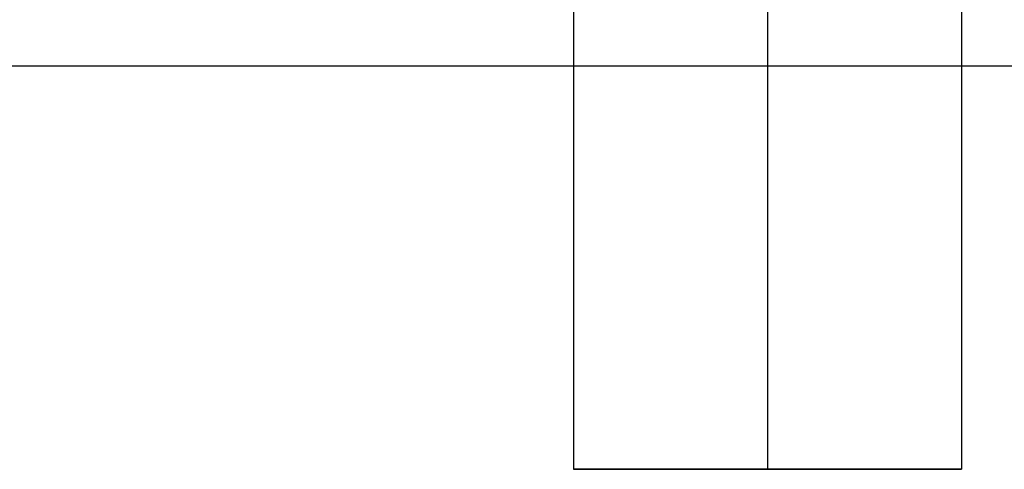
# Model space of a CAD drawing. Header units: millimetres. Extents: x -646 to 654, y -203 to 198.
# Tile 424 of 656: x -470.01 to -457.33, y 89.34 to 95.13. Entities that reach past the tile are written whole.
import ezdxf

# ---------------------------------------------------------------- set-up
doc = ezdxf.new("R2010")
doc.units = ezdxf.units.MM
doc.layers.add('Default', color=7, linetype='Continuous', true_color=0x000000)

msp = doc.modelspace()

# ---------------------------------------------------------------- linework, layer by layer
at = {"layer": 'Default'}
for p, q in [((-462.884, 89.34, 881.322), (-457.884, 89.34, 881.322)), ((-460.384, 89.34, 878.822), (-460.384, 89.34, 883.822))]:
    msp.add_line(p, q, dxfattribs=at)
for points in [[(-462.884, 134.34, 881.322), (-462.884, 111.84, 881.322), (-462.884, 89.34, 881.322)], [(-460.384, 134.34, 883.822), (-460.384, 111.84, 883.822), (-460.384, 89.34, 883.822)], [(-460.384, 134.34, 878.822), (-460.384, 111.84, 878.822), (-460.384, 89.34, 878.822)], [(-457.884, 134.34, 881.322), (-457.884, 111.84, 881.322), (-457.884, 89.34, 881.322)], [(-1.884, 94.531, 771.822), (-319.134, 94.531, 771.822), (-636.384, 94.531, 771.822)], [(-1.884, 94.531, 780.822), (-250.634, 94.531, 780.822), (-499.384, 94.531, 780.822)]]:
    msp.add_open_spline(points, degree=2, dxfattribs=at)
msp.add_rational_spline([(-457.884, 89.34, 881.322), (-457.884, 89.34, 883.822), (-460.384, 89.34, 883.822), (-462.884, 89.34, 883.822), (-462.884, 89.34, 881.322), (-462.884, 89.34, 878.822), (-460.384, 89.34, 878.822), (-457.884, 89.34, 878.822), (-457.884, 89.34, 881.322)], [1, 0.707106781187, 1, 0.707106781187, 1, 0.707106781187, 1, 0.707106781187, 1], degree=2, knots=[0, 0, 0, 5.497787, 5.497787, 10.995574, 10.995574, 16.493361, 16.493361, 21.991149, 21.991149, 21.991149], dxfattribs=at)

doc.saveas('drawing.dxf')
